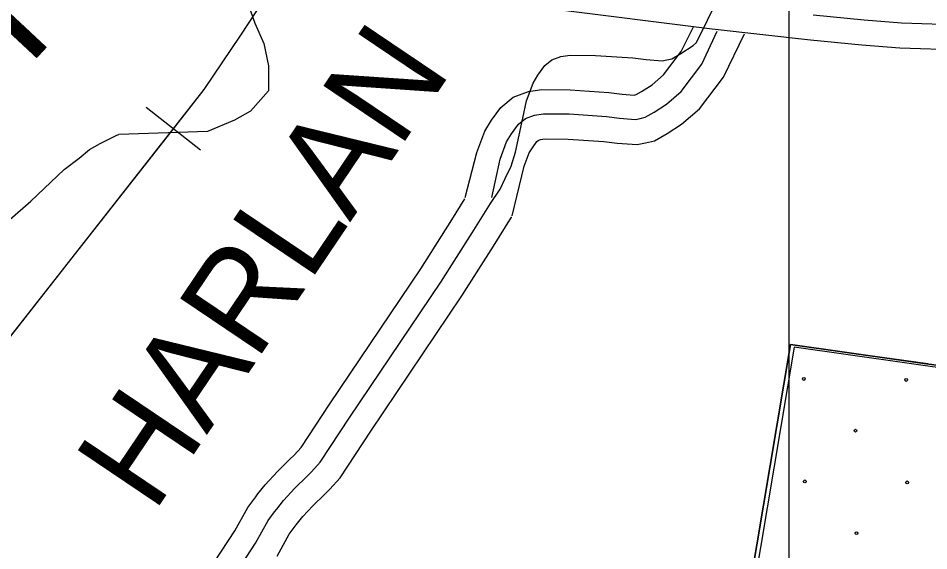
# Model space of a CAD drawing. Extents: x 1551132 to 1791609, y 378168 to 563823.
# Drawn here: x 1629614 to 1633033, y 478189 to 480189 of the extents above; entities that cross this region are included whole.
import ezdxf

# ---------------------------------------------------------------- set-up
doc = ezdxf.new("R2010")
doc.units = 0
for name, color, linetype in [('DESIGN - CONTOURS - Intermediate with optional Text', 7, 'Continuous'), ('DESIGN - DRAINAGE - Bridges and Cross Drains Size Text', 7, 'Continuous'), ('DESIGN - EROSION CONTROL - Devices', 7, 'Continuous'), ('DESIGN - ROW - Right-of-Way and Easement Labels', 7, 'Continuous'), ('DESIGN - ROW - Right-of-Way Linework', 7, 'Continuous'), ('DESIGN - SCRATCH - User 1', 7, 'Continuous'), ('DESIGN - TRAFFIC CONTROL PERMANENT - Pavement Marking Text', 7, 'Continuous'), ('DESIGN - TRANSPORTATION - Text', 7, 'Continuous'), ('SURVEY - PROPERTY - Owners', 7, 'Continuous'), ('SURVEY - VEGETATION - Features with Text', 7, 'Continuous')]:
    doc.layers.add(name, color=color, linetype=linetype)

msp = doc.modelspace()

# ---------------------------------------------------------------- linework, layer by layer
at = {"layer": 'DESIGN - CONTOURS - Intermediate with optional Text'}
msp.add_line((1630299.027, 479693.277), (1630094.54, 479853.848), dxfattribs=at)
for points in [[(1629789.197, 479254.449), (1630312.677, 479921.175), (1630449.482, 480125.738), (1630540.963, 480265.067), (1630607.82, 480344.528), (1630615.528, 480354.519)], [(1630196.779, 479773.562), (1630312.677, 479921.175), (1630449.482, 480125.738), (1630540.963, 480265.067), (1630579.312, 480310.643)], [(1629789.197, 479254.449), (1630196.779, 479773.562)], [(1629082.13, 478353.9), (1629788.764, 479253.89)], [(1629489.712, 478873.014), (1629788.764, 479253.89)]]:
    msp.add_lwpolyline(points, dxfattribs=at)
at = {"layer": 'DESIGN - EROSION CONTROL - Devices'}
for centre in [(1632563.872, 478834.328), (1632563.872, 478834.328), (1632948.425, 478830.594), (1632948.425, 478830.594), (1632758.015, 478640.185), (1632758.015, 478640.185), (1632567.606, 478449.775), (1632567.606, 478449.775), (1632952.159, 478446.041), (1632952.159, 478446.041), (1632761.749, 478255.632), (1632761.749, 478255.632)]:
    msp.add_circle(centre, 5.28, dxfattribs=at)
at = {"layer": 'DESIGN - ROW - Right-of-Way Linework'}
msp.add_lwpolyline([(1632507.863, 517371.878), (1632507.831, 461291.675)], dxfattribs=at)
at = {"layer": 'DESIGN - SCRATCH - User 1'}
msp.add_lwpolyline([(1632084.416, 476409.526), (1632514.333, 478964.076), (1633766.061, 478786.072), (1633697.58, 478614.618), (1633717.312, 478334.502), (1633429.419, 478253.791), (1633367.554, 477999.46)], dxfattribs=at)
at = {"layer": 'DESIGN - TRAFFIC CONTROL PERMANENT - Pavement Marking Text'}
for points in [[(1633367.554, 477999.46), (1633429.419, 478253.791), (1633717.312, 478334.502), (1633697.58, 478614.618), (1633766.061, 478786.072), (1632514.333, 478964.076), (1632084.416, 476409.526)], [(1633367.554, 477999.46), (1633429.419, 478253.791), (1633717.312, 478334.502), (1633697.58, 478614.618), (1633766.061, 478786.072), (1632514.333, 478964.076), (1632084.416, 476409.526)], [(1633367.554, 477999.46), (1633429.419, 478253.791), (1633717.312, 478334.502), (1633697.58, 478614.618), (1633766.061, 478786.072), (1632514.333, 478964.076), (1632084.416, 476409.526)], [(1633367.554, 477999.46), (1633429.419, 478253.791), (1633717.312, 478334.502), (1633697.58, 478614.618), (1633766.061, 478786.072), (1632514.333, 478964.076), (1632084.416, 476409.526)], [(1633367.554, 477999.46), (1633429.419, 478253.791), (1633717.312, 478334.502), (1633697.58, 478614.618), (1633766.061, 478786.072), (1632514.333, 478964.076), (1632084.416, 476409.526)], [(1633381.245, 477989.201), (1633443.11, 478243.533), (1633731.004, 478324.244), (1633711.271, 478604.359), (1633779.753, 478775.814), (1632528.024, 478953.817), (1632098.108, 476399.268)]]:
    msp.add_lwpolyline(points, dxfattribs=at)
at = {"layer": 'DESIGN - TRANSPORTATION - Text'}
for points in [[(1631008.502, 480833.832), (1630807.824, 480746.605), (1630689.268, 480661.902), (1630596.12, 480560.258), (1630519.914, 480484.023), (1630477.573, 480382.378), (1630460.632, 480289.209), (1630502.972, 480170.623), (1630536.846, 480094.388), (1630553.779, 480009.685), (1630553.779, 479916.516), (1630486.039, 479840.281), (1630426.766, 479806.397), (1630325.143, 479764.046), (1629992.009, 479752.003)], [(1629582.552, 479432.787), (1629661.425, 479501.938), (1629786.914, 479620.608), (1629843.462, 479663.984), (1629881.862, 479695.569), (1629922.169, 479719.111), (1629984.568, 479750.395), (1629992.009, 479752.003)]]:
    msp.add_lwpolyline(points, dxfattribs=at)
at = {"layer": 'SURVEY - PROPERTY - Owners'}
for points in [[(1632161.433, 480097.822), (1632285.105, 480350.612), (1632336.279, 480394.305), (1632362.462, 480418.097), (1632378.77, 480425.981), (1632394.553, 480431.831), (1632450.593, 480443.348), (1632548.599, 480454.49), (1632732.578, 480472.874), (1633080.454, 480497.816), (1633270.441, 480518.15), (1633406.454, 480534.967), (1633520.493, 480551.976), (1633556.542, 480561.668), (1633628.607, 480577.044), (1633723.488, 480608.394), (1633778.937, 480631.77), (1633911.326, 480690.672), (1634133.587, 480798.591)], [(1631620.771, 480224.333), (1632220.382, 480148.815), (1632589.198, 480107.322), (1632782.344, 480089.464), (1632924.799, 480077.997), (1633155.751, 480069.905), (1633423.912, 480055.472), (1633702.547, 480048.972), (1634029.273, 480038.13), (1634101.546, 480032.046), (1634113.496, 480029.696), (1634114.512, 480028.33), (1634116.571, 480019.188), (1634121.77, 479970.503), (1634119.67, 479831.416), (1634119.22, 479774.648), (1634118.595, 479710.13), (1634122.97, 479664.67), (1634130.637, 479613.027), (1634154.428, 479554.351)], [(1632598.815, 480201.133), (1632790.468, 480183.408), (1632930.232, 480172.158), (1633159.935, 480164.108), (1633427.545, 480149.707), (1633705.214, 480143.232), (1634034.789, 480132.291), (1634114.654, 480125.574), (1634146.562, 480119.282), (1634162.495, 480113.132), (1634176.394, 480102.998), (1634202.06, 480068.731), (1634209.752, 480034.613), (1634216.135, 479974.812), (1634213.951, 479830.333), (1634213.51, 479773.815), (1634212.926, 479714.197), (1634216.593, 479676.121), (1634222.251, 479638.02), (1634241.809, 479589.785)], [(1631292.42, 479515.165), (1631336.177, 479684.986), (1631366.077, 479765.213), (1631390.876, 479805.814), (1631426.009, 479853.665), (1631472.583, 479892.458), (1631530.031, 479913.825), (1631580.822, 479921.025), (1631686.111, 479920.084), (1631831.308, 479910.475), (1631881.631, 479903.967), (1631926.514, 479900.567), (1631931.155, 479901.517), (1631935.013, 479902.375), (1631954.638, 479913.725), (1631993.995, 479939.276), (1632037.553, 479976.46), (1632103.468, 480063.363), (1632150.667, 480159.04)], [(1631392.601, 479515.656), (1631423.475, 479659.494), (1631448.025, 479725.362), (1631466.274, 479755.238), (1631492.565, 479791.047), (1631518.732, 479812.839), (1631552.464, 479825.39), (1631586.813, 479830.256), (1631682.711, 479829.398), (1631822.491, 479820.148), (1631872.382, 479813.698), (1631932.288, 479809.156), (1631950.08, 479812.798), (1631968.321, 479816.848), (1632002.07, 479836.365), (1632048.369, 479866.424), (1632103.901, 479913.834), (1632181.633, 480016.32), (1632239.14, 480140.231)], [(1631469.374, 479446.58), (1631514.223, 479632.993), (1631533.214, 479683.936), (1631544.648, 479702.661), (1631561.755, 479725.962), (1631566.697, 479730.079), (1631575.788, 479733.462), (1631593.038, 479735.904), (1631679.169, 479735.129), (1631813.325, 479726.254), (1631862.765, 479719.862), (1631938.297, 479714.137), (1631969.754, 479720.579), (1632002.945, 479727.946), (1632051.377, 479755.955), (1632104.893, 479790.697), (1632172.866, 479848.732), (1632262.889, 479967.419), (1632340.896, 480130.273)], [(1631508.865, 479813.556), (1631522.981, 479879.316), (1631547.531, 479945.184), (1631565.781, 479975.06), (1631592.072, 480010.869), (1631618.238, 480032.662), (1631651.97, 480045.212), (1631686.319, 480050.079), (1631782.217, 480049.221), (1631921.997, 480039.97), (1631971.888, 480033.52), (1632031.795, 480028.978), (1632049.586, 480032.62), (1632067.827, 480036.67), (1632101.576, 480056.188), (1632147.875, 480086.247), (1632161.433, 480097.822)], [(1630371.766, 478014.25), (1630505.421, 478217.306), (1630552.128, 478302.999), (1630576.778, 478335.734), (1630584.894, 478345.484), (1630610.735, 478378.568), (1630653.093, 478424.253), (1630697.433, 478467.912), (1630715.575, 478485.771), (1630747.857, 478521.53), (1630859.238, 478690.743), (1631201.372, 479198.323), (1631318.886, 479383.511), (1631387.776, 479493.031), (1631424.217, 479546.774), (1631442.55, 479586.658), (1631464.608, 479633.318), (1631481.391, 479686.436), (1631508.865, 479813.556)], [(1630298.593, 478068.06), (1630427.581, 478264.032), (1630475.672, 478352.251), (1630505.655, 478392.068), (1630514.279, 478402.435), (1630541.612, 478437.428), (1630587.986, 478487.446), (1630633.802, 478532.555), (1630650.035, 478548.539), (1630675.892, 478577.182), (1630783.748, 478741.036), (1631125.457, 479247.983), (1631242.204, 479431.963), (1631291.412, 479510.198)], [(1630586.336, 478168.738), (1630631.61, 478251.798), (1630650.718, 478277.174), (1630658.301, 478286.282), (1630682.592, 478317.383), (1630720.774, 478358.568), (1630763.582, 478400.719), (1630783.698, 478420.519), (1630822.664, 478463.679), (1630937.711, 478638.467), (1631280.287, 479146.697), (1631398.601, 479333.143), (1631466.724, 479441.455), (1631467.366, 479442.405)]]:
    msp.add_lwpolyline(points, dxfattribs=at)
at = {"layer": 'SURVEY - VEGETATION - Features with Text'}
for points in [[(1632768.318, 478927.959), (1632514.333, 478964.076), (1632513.099, 478956.726)], [(1633029.679, 478890.791), (1632768.31, 478927.959)], [(1632488.2, 478808.805), (1632444.384, 478548.457)], [(1632444.384, 478548.465), (1632400.577, 478288.125)]]:
    msp.add_lwpolyline(points, dxfattribs=at)

# ---------------------------------------------------------------- texts
at = {"layer": 'DESIGN - DRAINAGE - Bridges and Cross Drains Size Text'}
msp.add_text('Gin', height=475.0016, rotation=46.940147, dxfattribs=at).set_placement((1629074.98, 479387.535))
at = {"layer": 'DESIGN - ROW - Right-of-Way and Easement Labels'}
msp.add_text('HARLAN', height=370.0041, rotation=56.017944, dxfattribs=at).set_placement((1630122.072, 478326.55))

doc.saveas('drawing.dxf')
